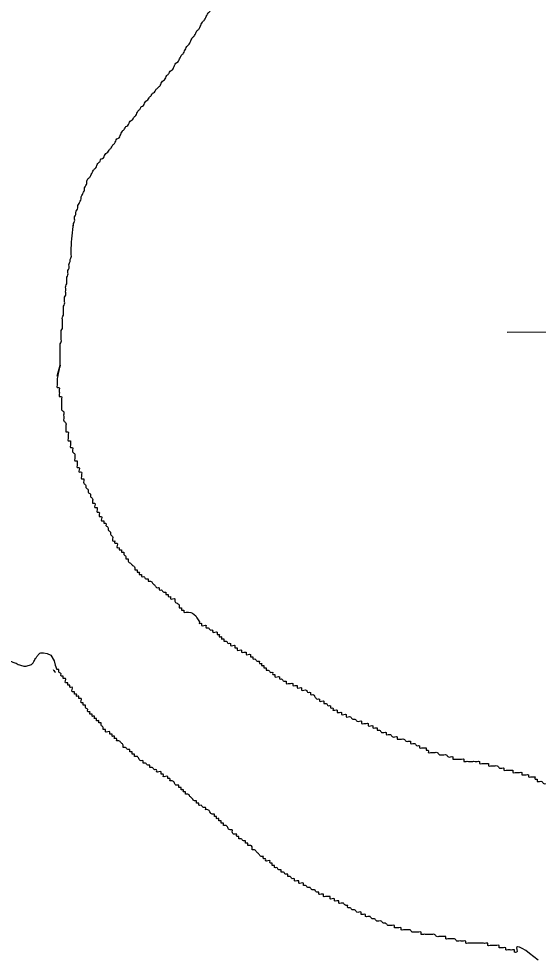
# Model space of a CAD drawing. Extents: x 813775 to 1157140, y 1757555 to 1979907.
# Drawn here: x 1030748 to 1032051, y 1807512 to 1809872 of the extents above; entities that cross this region are included whole.
import ezdxf

# ---------------------------------------------------------------- set-up
doc = ezdxf.new("R2010")
doc.units = 0
doc.layers.add('Level 4', color=7, linetype='Continuous')
doc.layers.add('Level 9', color=7, linetype='Continuous')

msp = doc.modelspace()

# ---------------------------------------------------------------- linework, layer by layer
at = {"layer": 'Level 4'}
msp.add_lwpolyline([(1031972.7, 1809086.9), (1039897.3, 1809139.3)], dxfattribs=at)
at = {"layer": 'Level 9'}
msp.add_line((1031200.7, 1808360.3), (1031200.5, 1808356.3), dxfattribs=at)
msp.add_lwpolyline([(1030809.2, 1808282.5), (1030818.9, 1808280.8), (1030827.9, 1808276.3), (1030836.6, 1808262.3), (1030839.1, 1808251.2), (1030842.8, 1808240.2)], dxfattribs=at)
for points in [[(1031183.2, 1809825.3), (1031188.8, 1809830.8), (1031191.6, 1809836.4), (1031194.4, 1809842), (1031200, 1809847.6), (1031202.8, 1809853.2), (1031205.5, 1809858.7), (1031208.3, 1809864.3), (1031213.9, 1809869.9), (1031216.7, 1809875.5), (1031219.5, 1809881.1), (1031222.3, 1809886.7), (1031227.9, 1809892.2), (1031230.7, 1809897.8), (1031236.2, 1809903.4), (1031239, 1809909), (1031241.8, 1809914.6), (1031244.6, 1809920.1), (1031247.4, 1809925.7), (1031253, 1809931.3), (1031255.8, 1809936.9), (1031261.3, 1809942.5), (1031264.1, 1809948), (1031266.9, 1809953.6), (1031272.5, 1809959.2), (1031275.3, 1809964.8), (1031280.9, 1809970.4), (1031283.6, 1809976), (1031289.2, 1809981.5), (1031292, 1809987.1), (1031297.6, 1809992.7), (1031300.4, 1809998.3), (1031306, 1810003.9), (1031308.8, 1810009.4), (1031314.3, 1810015), (1031317.1, 1810020.6), (1031322.7, 1810023.4), (1031325.5, 1810029), (1031328.3, 1810034.6), (1031333.9, 1810037.4), (1031336.6, 1810042.9), (1031342.2, 1810048.5), (1031345, 1810054.1), (1031350.6, 1810056.9), (1031350.6, 1810062.5), (1031356.2, 1810065.3), (1031359, 1810070.8), (1031361.8, 1810076.4), (1031364.5, 1810082), (1031367.3, 1810087.6), (1031370.1, 1810093.2), (1031372.9, 1810098.7), (1031375.7, 1810104.3), (1031378.5, 1810109.9), (1031378.5, 1810115.5), (1031378.5, 1810121.1), (1031381.3, 1810126.7), (1031381.3, 1810132.2), (1031384.1, 1810137.8), (1031384.1, 1810143.4), (1031386.9, 1810149), (1031386.9, 1810154.6), (1031386.9, 1810160.1), (1031389.6, 1810165.7), (1031389.6, 1810171.3), (1031389.6, 1810174.1)], [(1030884.8, 1809353.6), (1030884.8, 1809359.2), (1030887.6, 1809364.8), (1030887.6, 1809370.4), (1030887.6, 1809376), (1030890.3, 1809381.5), (1030890.3, 1809387.1), (1030893.1, 1809392.7), (1030895.9, 1809398.3), (1030895.9, 1809403.9), (1030898.7, 1809409.4), (1030901.5, 1809415), (1030904.3, 1809420.6), (1030904.3, 1809426.2), (1030907.1, 1809431.8), (1030909.9, 1809437.3), (1030912.7, 1809442.9), (1030912.7, 1809448.5), (1030915.5, 1809454.1), (1030918.2, 1809459.7), (1030918.2, 1809465.3), (1030921, 1809470.8), (1030926.6, 1809476.4), (1030929.4, 1809482), (1030932.2, 1809487.6), (1030935, 1809493.2), (1030940.6, 1809498.7), (1030943.3, 1809504.3), (1030946.1, 1809509.9), (1030951.7, 1809515.5), (1030954.5, 1809521.1), (1030960.1, 1809523.9), (1030962.9, 1809529.4), (1030965.7, 1809535), (1030971.2, 1809537.8), (1030974, 1809543.4), (1030979.6, 1809549), (1030982.4, 1809554.6), (1030988, 1809560.1), (1030990.8, 1809565.7), (1030993.6, 1809571.3), (1030999.1, 1809574.1), (1031001.9, 1809579.7), (1031004.7, 1809585.3), (1031007.5, 1809590.8), (1031013.1, 1809596.4), (1031015.9, 1809602), (1031021.4, 1809604.8), (1031024.2, 1809610.4), (1031027, 1809616), (1031032.6, 1809618.7), (1031035.4, 1809624.3), (1031041, 1809629.9), (1031043.8, 1809635.5), (1031046.6, 1809641.1), (1031052.1, 1809646.7), (1031054.9, 1809652.2), (1031060.5, 1809655), (1031063.3, 1809660.6), (1031066.1, 1809666.2), (1031071.7, 1809669), (1031074.4, 1809674.6), (1031080, 1809680.1), (1031082.8, 1809685.7), (1031088.4, 1809688.5), (1031091.2, 1809694.1), (1031096.8, 1809699.7), (1031102.3, 1809705.3), (1031105.1, 1809710.8), (1031107.9, 1809716.4), (1031113.5, 1809719.2), (1031116.3, 1809724.8), (1031119.1, 1809730.4), (1031124.7, 1809736), (1031127.4, 1809741.5), (1031133, 1809744.3), (1031135.8, 1809749.9), (1031138.6, 1809755.5), (1031141.4, 1809761.1), (1031147, 1809763.9), (1031149.8, 1809769.4), (1031152.5, 1809775), (1031155.3, 1809780.6), (1031160.9, 1809786.2), (1031163.7, 1809791.8), (1031166.5, 1809797.3), (1031169.3, 1809802.9), (1031174.9, 1809808.5), (1031177.7, 1809814.1), (1031180.4, 1809819.7), (1031183.2, 1809825.3)], [(1030851.3, 1809003.9), (1030851.3, 1809009.5), (1030851.3, 1809015.1), (1030851.3, 1809020.7), (1030851.3, 1809026.3), (1030851.3, 1809031.8), (1030851.3, 1809037.4), (1030851.3, 1809043), (1030851.3, 1809051.4), (1030851.3, 1809057), (1030854.1, 1809062.5), (1030854.1, 1809068.1), (1030854.1, 1809073.7), (1030854.1, 1809079.3), (1030854.1, 1809084.9), (1030854.1, 1809090.4), (1030856.9, 1809096), (1030856.9, 1809101.6), (1030856.9, 1809107.2), (1030856.9, 1809112.8), (1030856.9, 1809118.3), (1030856.9, 1809123.9), (1030859.7, 1809129.5), (1030859.7, 1809135.1), (1030859.7, 1809140.7), (1030859.7, 1809146.3), (1030859.7, 1809151.8), (1030862.5, 1809157.4), (1030862.5, 1809163), (1030862.5, 1809168.6), (1030862.5, 1809174.2), (1030865.2, 1809179.7), (1030865.2, 1809185.3), (1030865.2, 1809190.9), (1030865.2, 1809196.5), (1030865.2, 1809202.1), (1030868, 1809207.7), (1030868, 1809213.2), (1030868, 1809218.8), (1030868, 1809224.4), (1030870.8, 1809230), (1030870.8, 1809235.6), (1030870.8, 1809241.1), (1030873.6, 1809246.7), (1030873.6, 1809252.3), (1030873.6, 1809257.9), (1030876.4, 1809263.5), (1030876.4, 1809269), (1030879.2, 1809274.6), (1030879.2, 1809280.2), (1030879.2, 1809285.8), (1030879.2, 1809291.4), (1030879.2, 1809297), (1030884.8, 1809359.2)], [(1030843.5, 1808975.9), (1030851.3, 1809003.9), (1030843.5, 1808964.7), (1030843.5, 1808959.1), (1030843.5, 1808953.6), (1030843.5, 1808948), (1030849.1, 1808948), (1030849.1, 1808942.4), (1030849.1, 1808936.8), (1030849.1, 1808931.2), (1030849.1, 1808925.6), (1030854.7, 1808925.6), (1030854.7, 1808920.1), (1030854.7, 1808914.5), (1030854.7, 1808908.9), (1030854.7, 1808903.3), (1030854.7, 1808897.7), (1030854.7, 1808892.2), (1030860.2, 1808886.6), (1030860.2, 1808881), (1030860.2, 1808875.4), (1030860.2, 1808869.8), (1030860.2, 1808864.2), (1030865.8, 1808858.7), (1030865.8, 1808853.1), (1030865.8, 1808847.5), (1030865.8, 1808841.9), (1030865.8, 1808836.3), (1030871.4, 1808836.3), (1030871.4, 1808830.8), (1030871.4, 1808825.2), (1030871.4, 1808819.6), (1030871.4, 1808814), (1030877, 1808814), (1030877, 1808808.4), (1030877, 1808802.9), (1030877, 1808797.3), (1030882.5, 1808797.3), (1030882.5, 1808791.7), (1030882.5, 1808786.1), (1030888.1, 1808780.5), (1030888.1, 1808774.9), (1030888.1, 1808769.4), (1030888.1, 1808763.8), (1030893.7, 1808763.8), (1030893.7, 1808758.2), (1030893.7, 1808752.6), (1030893.7, 1808747), (1030899.3, 1808747), (1030899.3, 1808741.5), (1030899.3, 1808735.9), (1030904.9, 1808735.9), (1030904.9, 1808730.3), (1030904.9, 1808724.7), (1030904.9, 1808719.1), (1030910.4, 1808719.1), (1030910.4, 1808713.5), (1030910.4, 1808708), (1030916, 1808702.4), (1030916, 1808696.8), (1030921.6, 1808691.2), (1030921.6, 1808685.6), (1030927.2, 1808680.1), (1030927.2, 1808674.5), (1030932.8, 1808668.9), (1030932.8, 1808663.3), (1030932.8, 1808657.7), (1030938.3, 1808657.7), (1030938.3, 1808652.2), (1030938.3, 1808646.6), (1030943.9, 1808646.6), (1030943.9, 1808641), (1030943.9, 1808635.4), (1030949.5, 1808635.4), (1030949.5, 1808629.8), (1030949.5, 1808624.2), (1030955.1, 1808624.2), (1030955.1, 1808618.7), (1030955.1, 1808613.1), (1030960.6, 1808613.1), (1030960.6, 1808607.5), (1030966.2, 1808607.5), (1030966.2, 1808601.9), (1030971.8, 1808596.3), (1030971.8, 1808590.8), (1030977.4, 1808585.2), (1030977.4, 1808579.6), (1030983, 1808574), (1030983, 1808568.4), (1030983, 1808562.9), (1030988.5, 1808562.9)], [(1030988.5, 1808562.9), (1030988.5, 1808557.3), (1030994.1, 1808557.3), (1030994.1, 1808551.7), (1030994.1, 1808546.1), (1030999.7, 1808546.1), (1030999.7, 1808540.5), (1031005.3, 1808540.5), (1031005.3, 1808534.9), (1031010.9, 1808534.9), (1031010.9, 1808529.4), (1031016.4, 1808523.8), (1031016.4, 1808518.2), (1031022, 1808518.2), (1031022, 1808512.6), (1031027.6, 1808507), (1031033.2, 1808501.5), (1031038.8, 1808495.9), (1031038.8, 1808490.3), (1031044.3, 1808490.3), (1031044.3, 1808484.7), (1031049.9, 1808484.7), (1031049.9, 1808479.1), (1031055.5, 1808479.1), (1031055.5, 1808473.5), (1031061.1, 1808473.5), (1031066.6, 1808468), (1031072.2, 1808468), (1031072.2, 1808462.4), (1031077.8, 1808462.4), (1031083.4, 1808456.8), (1031089, 1808451.2), (1031094.5, 1808445.6), (1031100.1, 1808445.6), (1031100.1, 1808440.1), (1031105.7, 1808440.1), (1031111.3, 1808434.5), (1031116.9, 1808434.5), (1031116.9, 1808428.9), (1031122.4, 1808428.9), (1031122.4, 1808423.3), (1031128, 1808423.3), (1031128, 1808417.7), (1031133.6, 1808417.7), (1031139.2, 1808417.7), (1031139.2, 1808412.2), (1031144.7, 1808406.6), (1031150.3, 1808401), (1031150.3, 1808395.4), (1031155.9, 1808395.4), (1031155.9, 1808389.8), (1031161.5, 1808389.8), (1031161.5, 1808384.2), (1031167.1, 1808384.2), (1031200.7, 1808360.3)], [(1031200.5, 1808356.3), (1031206.1, 1808356.3), (1031206.1, 1808350.8), (1031211.7, 1808350.8), (1031217.3, 1808350.8), (1031217.3, 1808345.2), (1031222.8, 1808345.2), (1031228.4, 1808339.6), (1031234, 1808339.6), (1031234, 1808334), (1031239.6, 1808334), (1031245.2, 1808334), (1031245.2, 1808328.4), (1031250.7, 1808328.4), (1031250.7, 1808322.8), (1031256.3, 1808322.8), (1031256.3, 1808317.3), (1031261.9, 1808317.3), (1031261.9, 1808311.7), (1031267.5, 1808311.7), (1031273.1, 1808306.1), (1031278.6, 1808306.1), (1031278.6, 1808300.5), (1031284.2, 1808300.5), (1031289.8, 1808300.5), (1031289.8, 1808294.9), (1031295.4, 1808294.9), (1031295.4, 1808289.4), (1031301, 1808289.4), (1031306.5, 1808289.4), (1031306.5, 1808283.8), (1031312.1, 1808283.8), (1031317.7, 1808283.8), (1031317.7, 1808278.2), (1031323.3, 1808278.2), (1031328.8, 1808278.2), (1031328.8, 1808272.6), (1031334.4, 1808272.6), (1031334.4, 1808267), (1031340, 1808267), (1031345.6, 1808261.5), (1031351.2, 1808261.5), (1031351.2, 1808255.9), (1031356.7, 1808255.9), (1031356.7, 1808250.3), (1031362.3, 1808250.3), (1031362.3, 1808244.7), (1031367.9, 1808244.7), (1031367.9, 1808239.1), (1031373.5, 1808239.1), (1031379.1, 1808233.5), (1031384.6, 1808233.5), (1031384.6, 1808228), (1031390.2, 1808228), (1031390.2, 1808222.4), (1031395.8, 1808222.4), (1031401.4, 1808222.4), (1031401.4, 1808216.8), (1031406.9, 1808216.8), (1031412.5, 1808211.2), (1031418.1, 1808211.2), (1031418.1, 1808205.6), (1031423.7, 1808205.6), (1031429.3, 1808205.6), (1031434.8, 1808205.6), (1031434.8, 1808200.1), (1031440.4, 1808200.1), (1031446, 1808200.1), (1031446, 1808194.5), (1031451.6, 1808194.5), (1031457.2, 1808194.5), (1031457.2, 1808188.9), (1031462.7, 1808188.9), (1031468.3, 1808188.9), (1031473.9, 1808183.3), (1031479.5, 1808183.3), (1031479.5, 1808177.7), (1031485.1, 1808177.7), (1031490.6, 1808172.1), (1031496.2, 1808166.6), (1031501.8, 1808166.6), (1031501.8, 1808161), (1031507.4, 1808161), (1031512.9, 1808161), (1031512.9, 1808155.4), (1031518.5, 1808155.4), (1031524.1, 1808149.8), (1031529.7, 1808149.8), (1031529.7, 1808144.2), (1031535.3, 1808144.2), (1031535.3, 1808138.7)], [(1030587.3, 1808292.5), (1030588.5, 1808292.5), (1030594.1, 1808291.1), (1030599.7, 1808291.1), (1030605.3, 1808291.1), (1030610.8, 1808291.1), (1030616.4, 1808291.1), (1030622, 1808289.7), (1030627.6, 1808289.7), (1030633.2, 1808288.3), (1030638.7, 1808288.3), (1030644.3, 1808288.3), (1030649.9, 1808288.3), (1030655.5, 1808286.9), (1030661.1, 1808286.9), (1030666.6, 1808285.5), (1030672.2, 1808282.7), (1030676.4, 1808278.6), (1030682, 1808277.2), (1030687.5, 1808275.8), (1030693.1, 1808275.8), (1030698.7, 1808273), (1030704.3, 1808270.2), (1030709.9, 1808268.8), (1030715.4, 1808266), (1030721, 1808263.2), (1030726.6, 1808261.8), (1030732.2, 1808259), (1030737.8, 1808257.6), (1030743.3, 1808254.8), (1030748.9, 1808252), (1030754.5, 1808250.7), (1030760.1, 1808249.3), (1030765.7, 1808249.3), (1030771.2, 1808250.7), (1030776.8, 1808252), (1030781, 1808254.8), (1030785.2, 1808260.4), (1030788, 1808266), (1030790.8, 1808270.2), (1030794.9, 1808275.8), (1030800.5, 1808281.4), (1030806.1, 1808282.7), (1030809.2, 1808282.5)], [(1030834.1, 1808240.4), (1030835.4, 1808238.1), (1030839.6, 1808233.9)], [(1030903.7, 1808162.4), (1030903.7, 1808168), (1030898.2, 1808168), (1030898.2, 1808173.5), (1030892.6, 1808173.5), (1030892.6, 1808179.1), (1030887, 1808179.1), (1030887, 1808184.7), (1030881.4, 1808184.7), (1030881.4, 1808190.3), (1030881.4, 1808195.9), (1030875.8, 1808195.9), (1030875.8, 1808201.5), (1030870.3, 1808201.5), (1030870.3, 1808207), (1030864.7, 1808207), (1030864.7, 1808212.6), (1030864.7, 1808218.2), (1030859.1, 1808218.2), (1030859.1, 1808223.8), (1030853.5, 1808223.8), (1030853.5, 1808229.4), (1030848, 1808234.9), (1030848, 1808240.5), (1030842.8, 1808240.2)], [(1031216.1, 1807888.9), (1031216.1, 1807894.5), (1031210.6, 1807894.5), (1031205, 1807900.1), (1031199.4, 1807900.1), (1031199.4, 1807905.6), (1031193.8, 1807905.6), (1031193.8, 1807911.2), (1031188.3, 1807911.2), (1031182.7, 1807916.8), (1031177.1, 1807922.4), (1031171.5, 1807928), (1031165.9, 1807928), (1031165.9, 1807933.5), (1031160.4, 1807933.5), (1031160.4, 1807939.1), (1031154.8, 1807939.1), (1031154.8, 1807944.7), (1031149.2, 1807944.7), (1031149.2, 1807950.3), (1031143.6, 1807950.3), (1031138, 1807955.9), (1031132.5, 1807961.5), (1031126.9, 1807961.5), (1031126.9, 1807967), (1031121.3, 1807967), (1031121.3, 1807972.6), (1031115.7, 1807972.6), (1031110.2, 1807972.6), (1031110.2, 1807978.2), (1031104.6, 1807978.2), (1031104.6, 1807983.8), (1031099, 1807983.8), (1031093.4, 1807983.8), (1031093.4, 1807989.4), (1031087.8, 1807989.4), (1031082.3, 1807994.9), (1031076.7, 1807994.9), (1031076.7, 1808000.5), (1031071.1, 1808000.5), (1031065.5, 1808006.1), (1031059.9, 1808006.1), (1031059.9, 1808011.7), (1031054.4, 1808011.7), (1031048.8, 1808017.3), (1031043.2, 1808022.8), (1031037.6, 1808022.8), (1031037.6, 1808028.4), (1031032, 1808028.4), (1031032, 1808034), (1031026.5, 1808034), (1031026.5, 1808039.6), (1031020.9, 1808039.6), (1031015.3, 1808045.2), (1031009.7, 1808045.2), (1031009.7, 1808050.8), (1031004.2, 1808056.3), (1030998.6, 1808061.9), (1030993, 1808061.9), (1030993, 1808067.5), (1030987.4, 1808067.5), (1030987.4, 1808073.1), (1030981.8, 1808073.1), (1030981.8, 1808078.7), (1030976.3, 1808078.7), (1030976.3, 1808084.2), (1030970.7, 1808084.2), (1030965.1, 1808084.2), (1030965.1, 1808089.8), (1030959.5, 1808089.8), (1030959.5, 1808095.4), (1030953.9, 1808101), (1030953.9, 1808106.6), (1030948.4, 1808106.6), (1030948.4, 1808112.2), (1030942.8, 1808112.2), (1030942.8, 1808117.7), (1030937.2, 1808117.7), (1030937.2, 1808123.3), (1030931.6, 1808123.3), (1030931.6, 1808128.9), (1030926.1, 1808128.9), (1030926.1, 1808134.5), (1030920.5, 1808134.5), (1030920.5, 1808140.1), (1030914.9, 1808145.6), (1030914.9, 1808151.2), (1030909.3, 1808151.2), (1030909.3, 1808156.8), (1030903.7, 1808156.8), (1030903.7, 1808162.4)], [(1031535.3, 1808138.7), (1031540.8, 1808138.7), (1031546.4, 1808138.7), (1031546.4, 1808133.1), (1031552, 1808133.1), (1031557.6, 1808133.1), (1031557.6, 1808127.5), (1031563.2, 1808127.5), (1031568.7, 1808127.5), (1031568.7, 1808121.9), (1031574.3, 1808121.9), (1031579.9, 1808121.9), (1031585.5, 1808116.3), (1031591, 1808116.3), (1031596.6, 1808110.8), (1031602.2, 1808110.8), (1031607.8, 1808110.8), (1031607.8, 1808105.2), (1031613.4, 1808105.2), (1031618.9, 1808105.2), (1031624.5, 1808105.2), (1031624.5, 1808099.6), (1031630.1, 1808099.6), (1031635.7, 1808099.6), (1031635.7, 1808094), (1031641.3, 1808094), (1031646.8, 1808094), (1031646.8, 1808088.4), (1031652.4, 1808088.4), (1031658, 1808082.8), (1031663.6, 1808082.8), (1031669.1, 1808082.8), (1031669.1, 1808077.3), (1031674.7, 1808077.3), (1031680.3, 1808077.3), (1031685.9, 1808071.7), (1031691.5, 1808071.7), (1031697, 1808071.7), (1031697, 1808066.1), (1031702.6, 1808066.1), (1031708.2, 1808066.1), (1031713.8, 1808066.1), (1031719.4, 1808060.5), (1031724.9, 1808060.5), (1031730.5, 1808060.5), (1031730.5, 1808054.9), (1031736.1, 1808054.9), (1031741.7, 1808054.9), (1031747.3, 1808049.4), (1031752.8, 1808049.4), (1031752.8, 1808043.8), (1031758.4, 1808043.8), (1031764, 1808043.8), (1031769.6, 1808043.8), (1031769.6, 1808038.2), (1031775.1, 1808038.2), (1031775.1, 1808032.6), (1031780.7, 1808032.6), (1031786.3, 1808032.6), (1031791.9, 1808032.6), (1031797.5, 1808032.6), (1031803, 1808027), (1031808.6, 1808027), (1031814.2, 1808027), (1031819.8, 1808027), (1031825.4, 1808021.5), (1031830.9, 1808021.5), (1031836.5, 1808021.5), (1031836.5, 1808015.9), (1031842.1, 1808015.9), (1031847.7, 1808015.9), (1031853.2, 1808015.9), (1031858.8, 1808015.9), (1031864.4, 1808015.9), (1031864.4, 1808010.3), (1031870, 1808010.3), (1031875.6, 1808010.3), (1031881.1, 1808010.3), (1031886.7, 1808010.3), (1031892.3, 1808010.3), (1031897.9, 1808010.3), (1031903.5, 1808010.3), (1031903.5, 1808004.7), (1031909, 1808004.7), (1031914.6, 1808004.7), (1031920.2, 1808004.7), (1031925.8, 1808004.7), (1031925.8, 1807999.1), (1031931.3, 1807999.1), (1031936.9, 1807999.1), (1031942.5, 1807999.1)], [(1031942.5, 1807999.1), (1031948.1, 1807999.1), (1031953.7, 1807993.5), (1031959.2, 1807993.5), (1031964.8, 1807993.5), (1031964.8, 1807988), (1031970.4, 1807988), (1031976, 1807988), (1031981.6, 1807988), (1031987.1, 1807988), (1031987.1, 1807982.4), (1031992.7, 1807982.4), (1031998.3, 1807982.4), (1032003.9, 1807982.4), (1032009.5, 1807982.4), (1032009.5, 1807976.8), (1032015, 1807976.8), (1032020.6, 1807976.8), (1032026.2, 1807976.8), (1032026.2, 1807971.2), (1032031.8, 1807971.2), (1032037.3, 1807971.2), (1032042.9, 1807971.2), (1032042.9, 1807965.6), (1032048.5, 1807965.6), (1032048.5, 1807960.1), (1032054.1, 1807960.1), (1032059.7, 1807960.1), (1032065.2, 1807954.5), (1032070.8, 1807954.5), (1032076.4, 1807954.5), (1032082, 1807954.5), (1032082, 1807948.9), (1032087.6, 1807948.9), (1032093.1, 1807948.9), (1032098.7, 1807948.9), (1032098.7, 1807943.3), (1032104.3, 1807943.3), (1032104.3, 1807937.7), (1032109.9, 1807937.7), (1032115.4, 1807937.7), (1032121, 1807937.7), (1032126.6, 1807937.7), (1032126.6, 1807943.3), (1032132.2, 1807943.3), (1032137.8, 1807937.7), (1032143.3, 1807937.7), (1032148.9, 1807937.7), (1032154.5, 1807937.7), (1032160.1, 1807937.7), (1032165.7, 1807937.7), (1032165.7, 1807932.1), (1032171.2, 1807932.1), (1032176.8, 1807932.1), (1032182.4, 1807932.1), (1032188, 1807932.1), (1032188, 1807926.6), (1032193.6, 1807926.6), (1032199.1, 1807926.6), (1032204.7, 1807926.6), (1032210.3, 1807926.6), (1032215.9, 1807926.6), (1032221.4, 1807926.6), (1032221.4, 1807921), (1032227, 1807921), (1032232.6, 1807921), (1032238.2, 1807921), (1032243.8, 1807921), (1032243.8, 1807915.4), (1032249.3, 1807915.4), (1032254.9, 1807915.4), (1032260.5, 1807915.4), (1032266.1, 1807915.4), (1032271.7, 1807909.8), (1032277.2, 1807909.8), (1032277.2, 1807915.4), (1032282.8, 1807909.8), (1032288.4, 1807909.8), (1032294, 1807909.8), (1032299.5, 1807909.8), (1032305.1, 1807909.8), (1032310.7, 1807909.8), (1032316.3, 1807909.8), (1032321.9, 1807909.8), (1032327.4, 1807909.8), (1032333, 1807904.2), (1032338.6, 1807904.2), (1032344.2, 1807904.2), (1032349.8, 1807904.2), (1032355.3, 1807904.2), (1032360.9, 1807904.2)], [(1031573.2, 1807648.9), (1031567.6, 1807648.9), (1031562, 1807654.5), (1031556.5, 1807654.5), (1031550.9, 1807654.5), (1031550.9, 1807660.1), (1031545.3, 1807660.1), (1031539.7, 1807660.1), (1031539.7, 1807665.6), (1031534.1, 1807665.6), (1031528.6, 1807665.6), (1031528.6, 1807671.2), (1031523, 1807671.2), (1031517.4, 1807671.2), (1031511.8, 1807671.2), (1031511.8, 1807676.8), (1031506.2, 1807676.8), (1031500.7, 1807676.8), (1031500.7, 1807682.4), (1031495.1, 1807682.4), (1031489.5, 1807688), (1031483.9, 1807688), (1031478.3, 1807693.5), (1031472.8, 1807693.5), (1031467.2, 1807699.1), (1031461.6, 1807699.1), (1031461.6, 1807704.7), (1031456, 1807704.7), (1031450.5, 1807704.7), (1031450.5, 1807710.3), (1031444.9, 1807710.3), (1031439.3, 1807710.3), (1031439.3, 1807715.9), (1031433.7, 1807715.9), (1031428.1, 1807721.5), (1031422.6, 1807721.5), (1031422.6, 1807727), (1031417, 1807727), (1031411.4, 1807732.6), (1031405.8, 1807732.6), (1031405.8, 1807738.2), (1031400.2, 1807738.2), (1031394.7, 1807743.8), (1031389.1, 1807743.8), (1031389.1, 1807749.4), (1031383.5, 1807749.4), (1031383.5, 1807754.9), (1031377.9, 1807754.9), (1031377.9, 1807760.5), (1031372.4, 1807760.5), (1031366.8, 1807760.5), (1031366.8, 1807766.1), (1031361.2, 1807766.1), (1031361.2, 1807771.7), (1031355.6, 1807771.7), (1031350, 1807777.3), (1031344.5, 1807782.8), (1031338.9, 1807788.4), (1031333.3, 1807788.4), (1031333.3, 1807794), (1031327.7, 1807799.6), (1031322.1, 1807799.6), (1031322.1, 1807805.2), (1031316.6, 1807805.2), (1031316.6, 1807810.8), (1031311, 1807810.8), (1031305.4, 1807816.3), (1031299.8, 1807816.3), (1031299.8, 1807821.9), (1031294.3, 1807821.9), (1031294.3, 1807827.5), (1031288.7, 1807827.5), (1031283.1, 1807833.1), (1031283.1, 1807838.7), (1031277.5, 1807838.7), (1031271.9, 1807844.2), (1031266.4, 1807849.8), (1031260.8, 1807849.8), (1031260.8, 1807855.4), (1031255.2, 1807855.4), (1031255.2, 1807861), (1031249.6, 1807861), (1031249.6, 1807866.6), (1031244, 1807866.6), (1031244, 1807872.1), (1031238.5, 1807872.1), (1031238.5, 1807877.7), (1031232.9, 1807877.7), (1031227.3, 1807883.3), (1031221.7, 1807888.9), (1031216.1, 1807888.9)], [(1032050.8, 1807511.6), (1031997.2, 1807537.3), (1031997.2, 1807531.7), (1031991.6, 1807531.7), (1031991.6, 1807537.3), (1031986, 1807537.3), (1031980.4, 1807537.3), (1031974.9, 1807537.3), (1031969.3, 1807537.3), (1031969.3, 1807542.8), (1031963.7, 1807542.8), (1031958.1, 1807542.8), (1031952.5, 1807542.8), (1031952.5, 1807548.4), (1031947, 1807548.4), (1031941.4, 1807548.4), (1031935.8, 1807548.4), (1031930.2, 1807548.4), (1031924.6, 1807548.4), (1031924.6, 1807554), (1031919.1, 1807554), (1031913.5, 1807554), (1031907.9, 1807554), (1031902.3, 1807554), (1031896.8, 1807554), (1031891.2, 1807554), (1031885.6, 1807554), (1031880, 1807554), (1031874.4, 1807554), (1031868.9, 1807554), (1031868.9, 1807559.6), (1031863.3, 1807559.6), (1031857.7, 1807559.6), (1031852.1, 1807559.6), (1031846.5, 1807559.6), (1031841, 1807565.2), (1031835.4, 1807565.2), (1031829.8, 1807565.2), (1031824.2, 1807565.2), (1031818.7, 1807565.2), (1031818.7, 1807570.8), (1031813.1, 1807570.8), (1031807.5, 1807570.8), (1031801.9, 1807570.8), (1031796.3, 1807570.8), (1031790.8, 1807576.3), (1031785.2, 1807576.3), (1031779.6, 1807576.3), (1031774, 1807576.3), (1031768.4, 1807576.3), (1031762.9, 1807576.3), (1031757.3, 1807576.3), (1031757.3, 1807581.9), (1031751.7, 1807581.9), (1031746.1, 1807581.9), (1031740.5, 1807581.9), (1031735, 1807581.9), (1031729.4, 1807587.5), (1031723.8, 1807587.5), (1031718.2, 1807587.5), (1031712.7, 1807587.5), (1031707.1, 1807587.5), (1031707.1, 1807593.1), (1031701.5, 1807593.1), (1031695.9, 1807593.1), (1031690.3, 1807593.1), (1031690.3, 1807598.7), (1031684.8, 1807598.7), (1031679.2, 1807598.7), (1031673.6, 1807598.7), (1031668, 1807604.2), (1031662.4, 1807604.2), (1031656.9, 1807609.8), (1031651.3, 1807609.8), (1031645.7, 1807609.8), (1031640.1, 1807615.4), (1031634.6, 1807615.4), (1031629, 1807621), (1031623.4, 1807621), (1031617.8, 1807621), (1031617.8, 1807626.6), (1031612.2, 1807626.6), (1031606.7, 1807626.6), (1031606.7, 1807632.1), (1031601.1, 1807632.1), (1031595.5, 1807632.1), (1031589.9, 1807637.7), (1031584.3, 1807637.7), (1031578.8, 1807643.3), (1031573.2, 1807643.3), (1031573.2, 1807648.9)]]:
    msp.add_spline(points, degree=3, dxfattribs=at)

doc.saveas('drawing.dxf')
